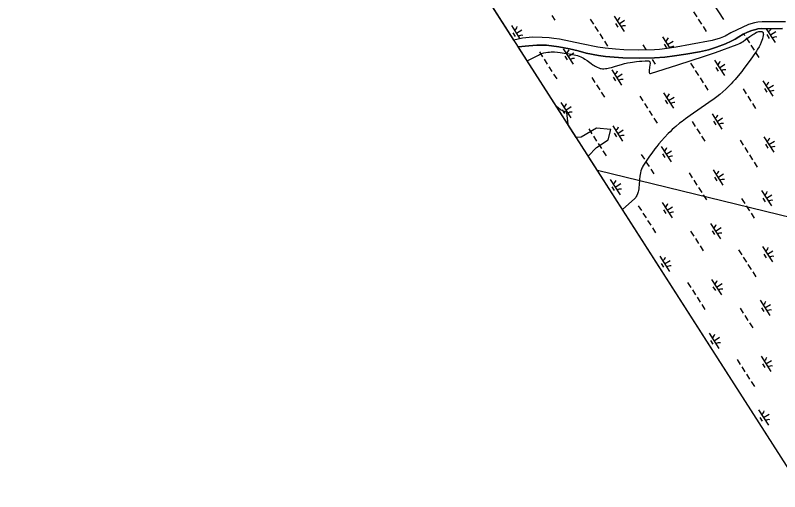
# Model space of a CAD drawing. Extents: x 3937982 to 3958556, y 219448 to 241894.
# Drawn here: x 3943396 to 3945496, y 228752 to 230060 of the extents above; entities that cross this region are included whole.
import ezdxf

# ---------------------------------------------------------------- set-up
doc = ezdxf.new("R2010")
doc.units = 0
for name, color, linetype in [('V-GRID-FRAM', 7, 'Continuous'), ('V-SITE-VEGE', 7, 'Continuous'), ('V-TOPO-SHOR', 7, 'Continuous'), ('V-UTIL-LINE', 7, 'Continuous'), ('V-WETL-SWMP', 7, 'Continuous')]:
    doc.layers.add(name, color=color, linetype=linetype)

msp = doc.modelspace()

# ---------------------------------------------------------------- linework, layer by layer
at = {"layer": 'V-GRID-FRAM'}
msp.add_lwpolyline([(3948998.173, 239513.74), (3957109.469, 226912.286), (3949780.097, 222173.81), (3941699.799, 234772.334), (3948998.173, 239513.74)], dxfattribs=at)
at = {"layer": 'V-SITE-VEGE'}
for p, q in [((3945425.766, 230009.488), (3945428.535, 230011.094)), ((3945428.535, 230011.094), (3945432.969, 230013.31)), ((3945432.969, 230013.31), (3945436.483, 230014.665)), ((3945436.483, 230014.665), (3945439.051, 230015.376)), ((3945439.051, 230015.376), (3945440.938, 230015.716)), ((3945440.938, 230015.716), (3945443.696, 230015.896)), ((3945443.696, 230015.896), (3945446.367, 230015.642)), ((3945446.367, 230015.642), (3945447.571, 230015.302)), ((3945447.571, 230015.302), (3945448.568, 230014.786)), ((3945448.568, 230014.786), (3945449.379, 230014.121)), ((3945449.379, 230014.121), (3945450.025, 230013.328)), ((3945450.025, 230013.328), (3945450.526, 230012.429)), ((3945450.526, 230012.429), (3945450.897, 230011.442)), ((3945450.897, 230011.442), (3945451.153, 230010.383)), ((3945395.671, 229988.365), (3945402.585, 229993.137)), ((3945402.585, 229993.137), (3945414.467, 230001.824)), ((3945414.467, 230001.824), (3945422.553, 230007.454)), ((3945422.553, 230007.454), (3945425.766, 230009.488)), ((3945447.45, 229990.896), (3945445.746, 229986.636)), ((3945449.097, 229995.629), (3945447.45, 229990.896)), ((3945450.453, 230000.555), (3945449.097, 229995.629)), ((3945450.958, 230003.084), (3945450.453, 230000.555)), ((3945451.288, 230005.607), (3945450.958, 230003.084)), ((3945451.153, 230010.383), (3945451.38, 230008.067)), ((3945451.38, 230008.067), (3945451.288, 230005.607)), ((3945320.37, 229958.022), (3945379.307, 229979.706)), ((3945379.307, 229979.706), (3945383.792, 229981.572)), ((3945383.792, 229981.572), (3945388.009, 229983.716)), ((3945388.009, 229983.716), (3945391.966, 229986.012)), ((3945391.966, 229986.012), (3945395.671, 229988.365)), ((3945439.512, 229973.693), (3945435.717, 229967.056)), ((3945442.318, 229979.147), (3945439.512, 229973.693)), ((3945445.746, 229986.636), (3945442.318, 229979.147)), ((3944802.342, 229934.956), (3944833.265, 229950.956)), ((3944833.265, 229950.956), (3944836.274, 229952.416)), ((3944836.274, 229952.416), (3944839.241, 229953.682)), ((3944839.241, 229953.682), (3944842.164, 229954.772)), ((3944842.164, 229954.772), (3944847.947, 229956.523)), ((3944847.947, 229956.523), (3944853.504, 229957.758)), ((3944853.504, 229957.758), (3944858.81, 229958.585)), ((3944858.81, 229958.585), (3944863.862, 229959.095)), ((3944863.862, 229959.095), (3944868.657, 229959.353)), ((3944868.657, 229959.353), (3944873.187, 229959.419)), ((3944873.187, 229959.419), (3944877.465, 229959.339)), ((3944877.465, 229959.339), (3944885.536, 229958.853)), ((3944885.536, 229958.853), (3944892.629, 229958.122)), ((3944892.629, 229958.122), (3944898.832, 229957.287)), ((3944898.832, 229957.287), (3944909.621, 229955.491)), ((3944909.621, 229955.491), (3944917.604, 229953.955)), ((3944917.604, 229953.955), (3944940.56, 229949.16)), ((3944940.56, 229949.16), (3944942.928, 229948.595)), ((3944942.928, 229948.595), (3944945.203, 229947.905)), ((3944945.203, 229947.905), (3944949.557, 229946.211)), ((3945289.259, 229947.362), (3945300.613, 229951.118)), ((3945300.613, 229951.118), (3945320.37, 229958.022)), ((3945432.164, 229961.53), (3945412.024, 229933.407)), ((3945435.717, 229967.056), (3945432.164, 229961.53)), ((3944882.792, 229809.52), (3944802.342, 229934.956)), ((3944949.557, 229946.211), (3944953.587, 229944.249)), ((3944953.587, 229944.249), (3944957.325, 229942.136)), ((3944957.325, 229942.136), (3944960.802, 229939.958)), ((3944960.802, 229939.958), (3944967.264, 229935.52)), ((3944967.264, 229935.52), (3944978.491, 229927.347)), ((3944978.491, 229927.347), (3944982.71, 229924.396)), ((3945062.002, 229925.293), (3945070.26, 229927.558)), ((3945070.26, 229927.558), (3945074.385, 229928.541)), ((3945074.385, 229928.541), (3945078.505, 229929.393)), ((3945078.505, 229929.393), (3945085.583, 229930.654)), ((3945085.583, 229930.654), (3945091.856, 229931.644)), ((3945091.856, 229931.644), (3945102.946, 229933.089)), ((3945102.946, 229933.089), (3945111.296, 229933.909)), ((3945111.296, 229933.909), (3945117.542, 229934.361)), ((3945117.542, 229934.361), (3945126.84, 229934.755)), ((3945126.84, 229934.755), (3945135.984, 229934.783)), ((3945135.984, 229934.783), (3945136.955, 229934.658)), ((3945136.955, 229934.658), (3945137.75, 229934.343)), ((3945137.75, 229934.343), (3945138.393, 229933.868)), ((3945138.393, 229933.868), (3945138.905, 229933.259)), ((3945138.905, 229933.259), (3945139.302, 229932.543)), ((3945139.302, 229932.543), (3945139.603, 229931.736)), ((3945139.603, 229931.736), (3945139.972, 229929.897)), ((3945140.095, 229927.883), (3945139.894, 229923.695)), ((3945139.972, 229929.897), (3945140.095, 229927.883)), ((3945216.454, 229924.003), (3945289.259, 229947.362)), ((3945412.024, 229933.407), (3945397.487, 229913.49)), ((3944982.71, 229924.396), (3944986.419, 229921.961)), ((3944986.419, 229921.961), (3944989.677, 229919.988)), ((3944989.677, 229919.988), (3944992.548, 229918.407)), ((3944992.548, 229918.407), (3944995.076, 229917.158)), ((3944995.076, 229917.158), (3944999.542, 229915.321)), ((3944999.542, 229915.321), (3945002.932, 229914.275)), ((3945002.932, 229914.275), (3945005.5, 229913.699)), ((3945005.5, 229913.699), (3945009.401, 229913.214)), ((3945009.401, 229913.214), (3945011.378, 229913.152)), ((3945011.378, 229913.152), (3945013.364, 229913.222)), ((3945013.364, 229913.222), (3945017.383, 229913.597)), ((3945017.383, 229913.597), (3945021.159, 229914.125)), ((3945021.159, 229914.125), (3945028.272, 229915.501)), ((3945028.272, 229915.501), (3945034.516, 229917.037)), ((3945034.516, 229917.037), (3945045.489, 229920.218)), ((3945045.489, 229920.218), (3945062.002, 229925.293)), ((3945137.991, 229909.517), (3945137.744, 229905.712)), ((3945137.744, 229905.712), (3945137.899, 229903.344)), ((3945139.894, 229923.695), (3945137.991, 229909.517)), ((3945141.733, 229900.643), (3945179.095, 229912.173)), ((3945179.095, 229912.173), (3945216.454, 229924.003)), ((3945391.892, 229906.103), (3945381.83, 229893.36)), ((3945397.487, 229913.49), (3945391.892, 229906.103)), ((3945137.899, 229903.344), (3945138.075, 229902.548)), ((3945138.075, 229902.548), (3945138.565, 229901.434)), ((3945138.565, 229901.434), (3945139.099, 229900.854)), ((3945139.099, 229900.854), (3945139.607, 229900.575)), ((3945139.607, 229900.575), (3945140.549, 229900.434)), ((3945140.549, 229900.434), (3945141.733, 229900.643)), ((3945381.83, 229893.36), (3945374.007, 229884.015)), ((3945356.109, 229864.697), (3945348.653, 229857.518)), ((3945363.298, 229872.104), (3945356.109, 229864.697)), ((3945367.953, 229877.155), (3945363.298, 229872.104)), ((3945374.007, 229884.015), (3945367.953, 229877.155)), ((3945331.615, 229842.738), (3945323.649, 229836.405)), ((3945339.959, 229849.734), (3945331.615, 229842.738)), ((3945348.653, 229857.518), (3945339.959, 229849.734)), ((3945316.069, 229830.64), (3945301.631, 229820.187)), ((3945323.649, 229836.405), (3945316.069, 229830.64)), ((3944893.603, 229800.248), (3944882.792, 229809.52)), ((3945301.631, 229820.187), (3945250.236, 229784.943)), ((3944911.401, 229793.125), (3944893.603, 229800.248)), ((3944914.96, 229761.074), (3944911.401, 229793.125)), ((3945250.236, 229784.943), (3945237.559, 229775.862)), ((3944914.48, 229760.113), (3944914.96, 229761.074)), ((3944937.468, 229724.272), (3944914.48, 229760.113)), ((3945221.261, 229763.409), (3945211.058, 229754.971)), ((3945228.187, 229768.836), (3945221.261, 229763.409)), ((3945237.559, 229775.862), (3945228.187, 229768.836)), ((3944993.261, 229750.392), (3944950.55, 229725.461)), ((3945032.413, 229746.828), (3944993.261, 229750.392)), ((3945025.294, 229718.34), (3945032.413, 229746.828)), ((3945195.217, 229740.502), (3945189.795, 229735.146)), ((3945201.123, 229746.109), (3945195.217, 229740.502)), ((3945206.057, 229750.598), (3945201.123, 229746.109)), ((3945211.058, 229754.971), (3945206.057, 229750.598)), ((3944950.55, 229725.461), (3944937.468, 229724.272)), ((3944993.261, 229696.974), (3945025.294, 229718.34)), ((3945179.936, 229724.865), (3945171.624, 229715.625)), ((3945189.795, 229735.146), (3945179.936, 229724.865)), ((3944969.941, 229673.641), (3944993.261, 229696.974)), ((3945158.592, 229699.994), (3945153.476, 229693.457)), ((3945164.583, 229707.359), (3945158.592, 229699.994)), ((3945171.624, 229715.625), (3945164.583, 229707.359)), ((3945144.793, 229681.81), (3945138.503, 229672.916)), ((3945153.476, 229693.457), (3945144.793, 229681.81)), ((3945063.899, 229527.144), (3944969.941, 229673.641)), ((3945129.394, 229659.331), (3945120.657, 229645.487)), ((3945138.503, 229672.916), (3945129.394, 229659.331)), ((3945115.109, 229632.607), (3945113.845, 229627.602)), ((3945116.85, 229637.756), (3945115.109, 229632.607)), ((3945117.929, 229640.326), (3945116.85, 229637.756)), ((3945119.191, 229642.904), (3945117.929, 229640.326)), ((3945120.657, 229645.487), (3945119.191, 229642.904)), ((3945112.258, 229618.177), (3945111.351, 229609.389)), ((3945112.93, 229622.783), (3945112.258, 229618.177)), ((3945113.845, 229627.602), (3945112.93, 229622.783)), ((3945110.12, 229593.916), (3945109.534, 229588.212)), ((3945111.351, 229609.389), (3945110.12, 229593.916)), ((3945105.633, 229569.891), (3945103.849, 229565.498)), ((3945106.481, 229572.494), (3945105.633, 229569.891)), ((3945107.318, 229575.55), (3945106.481, 229572.494)), ((3945108.121, 229579.128), (3945107.318, 229575.55)), ((3945108.867, 229583.318), (3945108.121, 229579.128)), ((3945109.534, 229588.212), (3945108.867, 229583.318)), ((3945098.502, 229556.864), (3945063.899, 229527.144)), ((3945100.863, 229560.093), (3945098.502, 229556.864)), ((3945102.241, 229562.354), (3945100.863, 229560.093)), ((3945103.849, 229565.498), (3945102.241, 229562.354))]:
    msp.add_line(p, q, dxfattribs=at)
at = {"layer": 'V-TOPO-SHOR'}
for points in [[(3945512.325, 230042.056), (3945448.482, 230041.876), (3945436.372, 230041.288), (3945426.836, 230039.56), (3945410.572, 230034.968), (3945362.107, 230011.876), (3945346.125, 230002.394), (3945332.431, 229997.129), (3945310.83, 229990.386), (3945251.515, 229980.232), (3945211.52, 229972.138), (3945187.32, 229968.864), (3945166.149, 229965.621), (3945152.172, 229965.246), (3945107.444, 229964.327), (3945068.06, 229964.861), (3945044.971, 229966.957), (3945016.985, 229969.47), (3944996.454, 229972.058), (3944952.088, 229981.395), (3944891.61, 229994.065), (3944875.276, 229996.462), (3944862.908, 229998.201), (3944843.79, 229999.406), (3944817.453, 230000.071), (3944789.756, 229996.995), (3944765.728, 229992.043)], [(3945504.483, 230023.302), (3945473.722, 230022.988), (3945445.517, 230023.402), (3945436.203, 230022.61), (3945430.622, 230021.389), (3945419.468, 230018.012), (3945408.321, 230013.936), (3945396.26, 230008.22), (3945383.751, 230000.637), (3945373.796, 229994.243), (3945363.363, 229988.777), (3945347.121, 229981.621), (3945322.741, 229972.518), (3945300.67, 229965.536), (3945276.027, 229959.693), (3945238.8, 229953.256), (3945207.619, 229948.513), (3945181.085, 229944.98), (3945152.436, 229943.293), (3945111.189, 229942.641)], [(3945111.189, 229942.641), (3945065.27, 229943.342), (3945017.69, 229946.823), (3944998.084, 229949.654), (3944964.458, 229956.073), (3944942.953, 229962.381), (3944918.658, 229967.961), (3944889.001, 229973.721), (3944855.862, 229978.046), (3944829.291, 229978.244), (3944806.936, 229976.386), (3944777.866, 229973.117)]]:
    msp.add_lwpolyline(points, dxfattribs=at)
at = {"layer": 'V-UTIL-LINE'}
msp.add_lwpolyline([(3945607.358, 229485.134), (3944995.626, 229633.594)], dxfattribs=at)
at = {"layer": 'V-WETL-SWMP'}
for p, q in [((3944765.728, 229992.043), (3944656.941, 230161.66)), ((3945314.596, 230090.639), (3945341.659, 230048.596)), ((3944870.148, 230059.84), (3944878.808, 230046.386)), ((3945041.6, 230057.908), (3945068.662, 230015.865)), ((3945259.73, 230069.242), (3945268.39, 230055.788)), ((3944759.167, 230031.569), (3944782.397, 229995.478)), ((3944975.735, 230049.314), (3944984.395, 230035.86)), ((3945045.396, 230037.756), (3945051.891, 230027.666)), ((3945055.131, 230036.887), (3945070.266, 230046.629)), ((3945272.72, 230049.062), (3945281.38, 230035.608)), ((3945410.572, 230034.968), (3945362.107, 230011.876)), ((3945426.836, 230039.56), (3945410.572, 230034.968)), ((3945436.372, 230041.288), (3945426.836, 230039.56)), ((3945448.482, 230041.876), (3945436.372, 230041.288)), ((3945512.325, 230042.056), (3945448.482, 230041.876)), ((3944762.963, 230011.417), (3944769.458, 230001.326)), ((3944772.698, 230010.547), (3944787.833, 230020.29)), ((3944988.725, 230029.133), (3944997.385, 230015.679)), ((3945285.71, 230028.881), (3945294.37, 230015.427)), ((3945362.107, 230011.876), (3945346.125, 230002.394)), ((3945396.261, 230008.221), (3945408.322, 230013.937)), ((3945408.322, 230013.937), (3945419.468, 230018.012)), ((3945419.468, 230018.012), (3945430.621, 230021.388)), ((3945430.621, 230021.388), (3945436.202, 230022.609)), ((3945436.202, 230022.609), (3945445.516, 230023.403)), ((3945445.516, 230023.403), (3945473.721, 230022.989)), ((3945459.578, 230023.197), (3945484.224, 229984.906)), ((3945470.693, 230005.928), (3945485.829, 230015.67)), ((3945473.721, 230022.989), (3945504.482, 230023.301)), ((3944789.756, 229996.995), (3944765.728, 229992.043)), ((3944817.453, 230000.071), (3944789.756, 229996.995)), ((3944843.79, 229999.406), (3944817.453, 230000.071)), ((3944862.908, 229998.201), (3944843.79, 229999.406)), ((3944875.276, 229996.462), (3944862.908, 229998.201)), ((3944891.61, 229994.065), (3944875.276, 229996.462)), ((3944952.088, 229981.395), (3944891.61, 229994.065)), ((3945001.715, 230008.952), (3945010.375, 229995.498)), ((3945174.729, 230000.61), (3945194.535, 229969.84)), ((3945310.83, 229990.386), (3945251.515, 229980.232)), ((3945332.431, 229997.129), (3945310.83, 229990.386)), ((3945346.125, 230002.394), (3945332.431, 229997.129)), ((3945363.363, 229988.777), (3945373.795, 229994.243)), ((3945373.795, 229994.243), (3945383.752, 230000.637)), ((3945383.752, 230000.637), (3945396.261, 230008.221)), ((3945397.455, 230008.787), (3945399.957, 230004.9)), ((3945404.287, 229998.174), (3945412.947, 229984.72)), ((3945460.958, 230006.797), (3945467.453, 229996.706)), ((3944777.866, 229973.117), (3944806.936, 229976.386)), ((3945962.093, 228126.71), (3944777.866, 229973.117)), ((3944806.936, 229976.386), (3944829.291, 229978.244)), ((3944829.291, 229978.244), (3944855.862, 229978.046)), ((3944855.862, 229978.046), (3944889.001, 229973.721)), ((3944889.001, 229973.721), (3944918.658, 229967.961)), ((3944996.454, 229972.058), (3944952.088, 229981.395)), ((3945016.985, 229969.47), (3944996.454, 229972.058)), ((3945014.704, 229988.771), (3945023.364, 229975.317)), ((3945044.971, 229966.957), (3945016.985, 229969.47)), ((3945119.863, 229979.213), (3945128.523, 229965.759)), ((3945187.32, 229968.864), (3945166.149, 229965.621)), ((3945178.525, 229980.457), (3945185.02, 229970.367)), ((3945211.52, 229972.138), (3945187.32, 229968.864)), ((3945188.26, 229979.588), (3945203.396, 229989.331)), ((3945251.515, 229980.232), (3945211.52, 229972.138)), ((3945300.671, 229965.536), (3945322.741, 229972.518)), ((3945322.741, 229972.518), (3945347.121, 229981.621)), ((3945347.121, 229981.621), (3945363.363, 229988.777)), ((3945417.277, 229977.993), (3945425.937, 229964.539)), ((3944835.868, 229959.284), (3944844.527, 229945.83)), ((3944901.733, 229967.879), (3944928.795, 229925.836)), ((3944905.529, 229947.727), (3944912.023, 229937.636)), ((3944915.264, 229946.857), (3944930.399, 229956.6)), ((3944918.658, 229967.961), (3944942.953, 229962.381)), ((3944942.953, 229962.381), (3944964.458, 229956.073)), ((3944964.458, 229956.073), (3944998.084, 229949.654)), ((3944998.084, 229949.654), (3945017.69, 229946.823)), ((3945068.06, 229964.861), (3945044.971, 229966.957)), ((3945107.444, 229964.327), (3945068.06, 229964.861)), ((3945152.172, 229965.246), (3945107.444, 229964.327)), ((3945166.149, 229965.621), (3945152.172, 229965.246)), ((3945181.085, 229944.981), (3945207.619, 229948.512)), ((3945207.619, 229948.512), (3945238.801, 229953.256)), ((3945238.801, 229953.256), (3945276.026, 229959.693)), ((3945276.026, 229959.693), (3945300.671, 229965.536)), ((3945430.267, 229957.812), (3945438.927, 229944.358)), ((3944848.857, 229939.103), (3944857.517, 229925.649)), ((3945017.69, 229946.823), (3945065.27, 229943.342)), ((3945065.27, 229943.342), (3945111.19, 229942.642)), ((3945111.19, 229942.642), (3945152.436, 229943.293)), ((3945145.843, 229938.851), (3945154.503, 229925.397)), ((3945152.436, 229943.293), (3945181.085, 229944.981)), ((3945251.43, 229928.325), (3945260.09, 229914.871)), ((3945317.295, 229936.92), (3945344.357, 229894.876)), ((3944861.847, 229918.923), (3944870.507, 229905.469)), ((3945034.862, 229910.58), (3945061.924, 229868.537)), ((3945264.42, 229908.144), (3945273.08, 229894.69)), ((3945321.091, 229916.767), (3945327.586, 229906.677)), ((3945330.826, 229915.898), (3945345.962, 229925.641)), ((3944874.837, 229898.742), (3944883.497, 229885.288)), ((3944979.996, 229889.183), (3944988.656, 229875.729)), ((3945038.658, 229890.428), (3945045.153, 229880.338)), ((3945048.393, 229889.559), (3945063.528, 229899.301)), ((3945277.41, 229887.963), (3945286.07, 229874.509)), ((3944992.986, 229869.003), (3945001.646, 229855.549)), ((3945290.4, 229867.783), (3945299.06, 229854.329)), ((3945450.424, 229879.621), (3945477.486, 229837.578)), ((3945463.955, 229858.599), (3945479.091, 229868.342)), ((3945005.976, 229848.822), (3945014.635, 229835.368)), ((3945177.428, 229846.89), (3945204.49, 229804.847)), ((3945395.558, 229858.224), (3945404.218, 229844.77)), ((3945454.22, 229859.469), (3945460.715, 229849.378)), ((3945111.563, 229838.295), (3945120.223, 229824.841)), ((3945181.224, 229826.738), (3945187.719, 229816.647)), ((3945190.959, 229825.869), (3945206.094, 229835.611)), ((3945408.548, 229838.043), (3945417.208, 229824.589)), ((3944894.995, 229820.551), (3944922.057, 229778.508)), ((3944908.526, 229799.529), (3944923.661, 229809.272)), ((3945124.553, 229818.115), (3945133.212, 229804.661)), ((3945421.538, 229817.863), (3945430.198, 229804.409)), ((3944898.79, 229800.398), (3944905.285, 229790.308)), ((3945137.542, 229797.934), (3945146.202, 229784.48)), ((3945310.557, 229789.592), (3945337.619, 229747.548)), ((3945150.532, 229777.753), (3945159.192, 229764.299)), ((3945255.691, 229768.195), (3945264.351, 229754.741)), ((3945314.353, 229769.439), (3945320.848, 229759.349)), ((3945324.088, 229768.57), (3945339.224, 229778.312)), ((3944971.695, 229748.266), (3944980.355, 229734.812)), ((3945037.56, 229756.861), (3945064.623, 229714.817)), ((3945051.092, 229735.839), (3945066.227, 229745.581)), ((3945268.681, 229748.014), (3945277.341, 229734.56)), ((3944984.685, 229728.085), (3944993.345, 229714.631)), ((3945041.356, 229736.708), (3945047.851, 229726.618)), ((3945281.671, 229727.833), (3945290.331, 229714.379)), ((3945387.258, 229717.306), (3945395.918, 229703.853)), ((3945453.123, 229725.901), (3945480.185, 229683.858)), ((3944997.675, 229707.904), (3945006.335, 229694.45)), ((3945170.69, 229699.562), (3945197.752, 229657.519)), ((3945400.248, 229697.126), (3945408.908, 229683.672)), ((3945456.919, 229705.749), (3945463.414, 229695.659)), ((3945466.654, 229704.88), (3945481.789, 229714.622)), ((3945010.665, 229687.724), (3945019.325, 229674.27)), ((3945115.824, 229678.165), (3945124.483, 229664.711)), ((3945174.486, 229679.41), (3945180.981, 229669.319)), ((3945184.221, 229678.54), (3945199.356, 229688.283)), ((3945413.238, 229676.945), (3945421.897, 229663.491)), ((3945128.813, 229657.984), (3945137.473, 229644.53)), ((3945426.227, 229656.764), (3945434.887, 229643.31)), ((3945141.803, 229637.804), (3945150.463, 229624.35)), ((3945313.255, 229635.872), (3945340.318, 229593.829)), ((3945247.39, 229627.277), (3945256.05, 229613.823)), ((3945317.051, 229615.72), (3945323.546, 229605.629)), ((3945326.787, 229614.85), (3945341.922, 229624.593)), ((3945030.822, 229609.533), (3945057.885, 229567.489)), ((3945044.353, 229588.511), (3945059.489, 229598.253)), ((3945260.38, 229607.096), (3945269.04, 229593.642)), ((3945034.618, 229589.38), (3945041.113, 229579.29)), ((3945273.37, 229586.916), (3945282.03, 229573.462)), ((3945446.385, 229578.573), (3945473.447, 229536.53)), ((3945286.36, 229566.735), (3945295.02, 229553.281)), ((3945391.519, 229557.176), (3945400.179, 229543.722)), ((3945450.181, 229558.421), (3945456.676, 229548.331)), ((3945459.916, 229557.552), (3945475.051, 229567.294)), ((3945107.523, 229537.247), (3945116.183, 229523.794)), ((3945173.388, 229545.842), (3945200.451, 229503.799)), ((3945186.919, 229524.821), (3945202.055, 229534.563)), ((3945404.509, 229536.996), (3945413.169, 229523.542)), ((3945120.513, 229517.067), (3945129.173, 229503.613)), ((3945177.184, 229525.69), (3945183.679, 229515.6)), ((3945417.498, 229516.815), (3945426.158, 229503.361)), ((3945133.503, 229496.886), (3945142.163, 229483.432)), ((3945306.517, 229488.544), (3945333.58, 229446.501)), ((3945146.493, 229476.705), (3945155.153, 229463.251)), ((3945251.651, 229467.147), (3945260.311, 229453.693)), ((3945310.313, 229468.391), (3945316.808, 229458.301)), ((3945320.049, 229467.522), (3945335.184, 229477.265)), ((3945264.641, 229446.966), (3945273.301, 229433.512)), ((3945277.631, 229426.785), (3945286.291, 229413.331)), ((3945449.083, 229424.854), (3945476.146, 229382.81)), ((3945383.218, 229416.259), (3945391.878, 229402.805)), ((3945452.879, 229404.701), (3945459.374, 229394.611)), ((3945462.614, 229403.832), (3945477.75, 229413.574)), ((3945166.65, 229398.514), (3945193.712, 229356.471)), ((3945180.181, 229377.493), (3945195.317, 229387.235)), ((3945396.208, 229396.078), (3945404.868, 229382.624)), ((3945170.446, 229378.362), (3945176.941, 229368.272)), ((3945409.198, 229375.897), (3945417.858, 229362.443)), ((3945422.188, 229355.717), (3945430.848, 229342.263)), ((3945243.351, 229326.229), (3945252.011, 229312.775)), ((3945309.216, 229334.824), (3945336.278, 229292.781)), ((3945322.747, 229313.803), (3945337.883, 229323.545)), ((3945256.341, 229306.048), (3945265.001, 229292.595)), ((3945313.012, 229314.672), (3945319.507, 229304.581)), ((3945269.331, 229285.868), (3945277.991, 229272.414)), ((3945442.345, 229277.526), (3945469.408, 229235.482)), ((3945282.321, 229265.687), (3945290.981, 229252.233)), ((3945387.479, 229256.128), (3945396.139, 229242.675)), ((3945446.141, 229257.373), (3945452.636, 229247.283)), ((3945455.876, 229256.504), (3945471.012, 229266.246)), ((3945400.469, 229235.948), (3945409.129, 229222.494)), ((3945413.459, 229215.767), (3945422.119, 229202.313)), ((3945302.478, 229187.496), (3945329.54, 229145.453)), ((3945316.009, 229166.474), (3945331.145, 229176.217)), ((3945306.274, 229167.344), (3945312.769, 229157.253)), ((3945379.179, 229115.211), (3945387.839, 229101.757)), ((3945445.044, 229123.806), (3945472.106, 229081.763)), ((3945458.575, 229102.784), (3945473.711, 229112.527)), ((3945392.169, 229095.03), (3945400.829, 229081.576)), ((3945448.84, 229103.653), (3945455.335, 229093.563)), ((3945405.159, 229074.849), (3945413.819, 229061.396)), ((3945418.149, 229054.669), (3945426.809, 229041.215)), ((3945438.306, 228976.478), (3945465.368, 228934.435)), ((3945451.837, 228955.456), (3945466.973, 228965.199)), ((3945442.102, 228956.325), (3945448.597, 228946.235))]:
    msp.add_line(p, q, dxfattribs=at)
for centre, start, end in [((3945040.381, 230060.241), 301.99668, 343.540338), ((3944757.947, 230033.902), 301.99668, 343.540338), ((3945070.281, 230013.789), 81.996677, 123.540335), ((3945455.943, 230029.282), 301.99668, 339.145523), ((3944787.847, 229987.45), 81.996677, 123.540335), ((3945173.51, 230002.943), 301.99668, 343.540338), ((3945485.843, 229982.83), 81.996677, 123.540335), ((3945203.41, 229956.491), 81.996677, 123.540335), ((3944900.513, 229970.212), 301.99668, 343.540338), ((3944930.413, 229923.76), 81.996677, 123.540335), ((3945316.076, 229939.252), 301.99668, 343.540338), ((3945033.643, 229912.913), 301.99668, 343.540338), ((3945345.976, 229892.801), 81.996677, 123.540335), ((3945063.543, 229866.461), 81.996677, 123.540335), ((3945449.205, 229881.954), 301.99668, 343.540338), ((3945176.208, 229849.223), 301.99668, 343.540338), ((3945479.105, 229835.502), 81.996677, 123.540335), ((3944893.775, 229822.884), 301.99668, 343.540338), ((3945206.108, 229802.771), 81.996677, 123.540335), ((3944923.675, 229776.432), 81.996677, 123.540335), ((3945309.338, 229791.924), 301.99668, 343.540338), ((3945339.238, 229745.473), 81.996677, 123.540335), ((3945036.341, 229759.193), 301.99668, 343.540338), ((3945066.241, 229712.742), 81.996677, 123.540335), ((3945451.904, 229728.234), 301.99668, 343.540338), ((3945169.47, 229701.895), 301.99668, 343.540338), ((3945481.804, 229681.782), 81.996677, 123.540335), ((3945199.37, 229655.443), 81.996677, 123.540335), ((3945312.036, 229638.205), 301.99668, 343.540338), ((3945029.603, 229611.865), 301.99668, 343.540338), ((3945341.936, 229591.753), 81.996677, 123.540335), ((3945059.503, 229565.414), 81.996677, 123.540335), ((3945445.165, 229580.906), 301.99668, 343.540338), ((3945475.066, 229534.454), 81.996677, 123.540335), ((3945172.169, 229548.175), 301.99668, 343.540338), ((3945202.069, 229501.723), 81.996677, 123.540335), ((3945305.298, 229490.877), 301.99668, 343.540338), ((3945335.198, 229444.425), 81.996677, 123.540335), ((3945447.864, 229427.186), 301.99668, 343.540338), ((3945165.431, 229400.847), 301.99668, 343.540338), ((3945477.764, 229380.735), 81.996677, 123.540335), ((3945195.331, 229354.395), 81.996677, 123.540335), ((3945307.997, 229337.157), 301.99668, 343.540338), ((3945337.897, 229290.705), 81.996677, 123.540335), ((3945441.126, 229279.858), 301.99668, 343.540338), ((3945471.026, 229233.407), 81.996677, 123.540335), ((3945301.259, 229189.829), 301.99668, 343.540338), ((3945331.159, 229143.377), 81.996677, 123.540335), ((3945443.825, 229126.139), 301.99668, 343.540338), ((3945473.725, 229079.687), 81.996677, 123.540335), ((3945437.087, 228978.811), 301.99668, 343.540338), ((3945466.987, 228932.359), 81.996677, 123.540335)]:
    msp.add_arc(centre, 17.623, start, end, dxfattribs=at)

doc.saveas('drawing.dxf')
